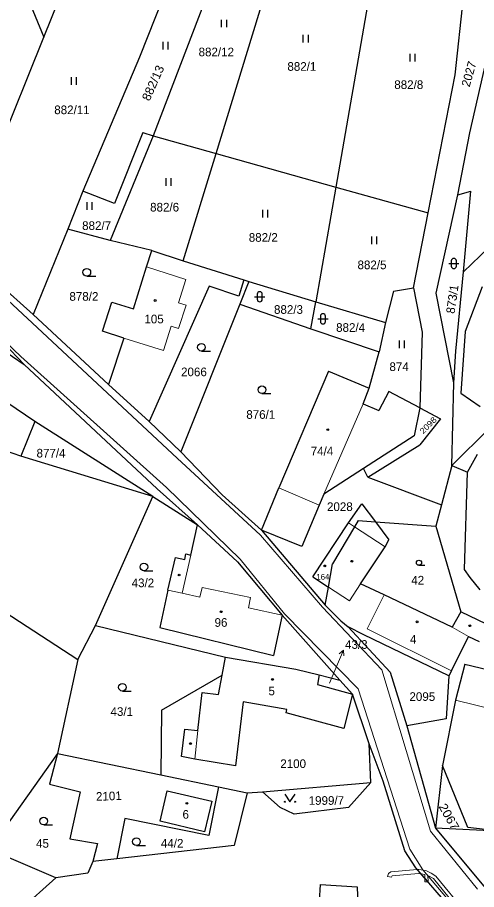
# Model space of a CAD drawing. Extents: x -820420 to -815896, y -1105820 to -1103643.
# Drawn here: x -817814 to -817723.8, y -1104729.7 to -1104558.3 of the extents above; entities that cross this region are included whole.
import ezdxf
from ezdxf.enums import TextEntityAlignment as Align

# ---------------------------------------------------------------- set-up
doc = ezdxf.new("R2010")
doc.units = 0
doc.header["$LTSCALE"] = 0.68
for name, color, linetype, lineweight in [('1', 7, 'Continuous', 25), ('13', 7, 'Continuous', 13), ('3', 7, 'Continuous', 25), ('4', 7, 'Continuous', 13), ('5', 7, 'Continuous', 25), ('7', 7, 'Continuous', 13)]:
    doc.layers.add(name, color=color, linetype=linetype, lineweight=lineweight)
doc.layers.add('2', color=7, linetype='Continuous')

msp = doc.modelspace()

# ---------------------------------------------------------------- linework, layer by layer
at = {"layer": '1'}
for p, q in [((-817808.78, -1104562.2), (-817801.22, -1104543.15)), ((-817781.14, -1104543.68), (-817789.99, -1104566.14)), ((-817772.88, -1104543.9), (-817787.31, -1104581.61)), ((-817774.98, -1104585.06), (-817762.5, -1104544.18)), ((-817743.28, -1104544.69), (-817751.48, -1104591.65)), ((-817728.03, -1104569.58), (-817725.45, -1104545.17)), ((-817811.74, -1104555.08), (-817808.78, -1104562.2)), ((-817825.5, -1104603.68), (-817808.78, -1104562.2)), ((-817789.99, -1104566.14), (-817801.12, -1104592.46)), ((-817725.12, -1104581.03), (-817722.03, -1104567.23)), ((-817733.35, -1104596.73), (-817728.03, -1104569.58)), ((-817787.31, -1104581.61), (-817795.77, -1104602.18)), ((-817789.37, -1104580.96), (-817794.89, -1104594.92)), ((-817789.37, -1104580.96), (-817787.31, -1104581.61)), ((-817787.31, -1104581.61), (-817774.98, -1104585.06)), ((-817727.51, -1104593.18), (-817725.12, -1104581.03)), ((-817781.41, -1104606.12), (-817774.98, -1104585.06)), ((-817774.98, -1104585.06), (-817751.48, -1104591.65)), ((-817801.12, -1104592.46), (-817804.06, -1104599.9)), ((-817794.89, -1104594.92), (-817801.12, -1104592.46)), ((-817751.48, -1104591.65), (-817755.42, -1104614.22)), ((-817751.48, -1104591.65), (-817733.35, -1104596.73)), ((-817727.51, -1104593.18), (-817724.95, -1104592.49)), ((-817726.38, -1104608.31), (-817709.65, -1104592.1)), ((-817726.38, -1104608.31), (-817724.95, -1104592.49)), ((-817731.75, -1104612.53), (-817727.51, -1104593.18)), ((-817736.24, -1104611.45), (-817733.35, -1104596.73)), ((-817804.06, -1104599.9), (-817810.91, -1104616.67)), ((-817795.77, -1104602.18), (-817804.06, -1104599.9)), ((-817787.59, -1104604.15), (-817795.77, -1104602.18)), ((-817810.91, -1104616.67), (-817825.5, -1104603.68)), ((-817788.61, -1104607.36), (-817787.59, -1104604.15)), ((-817787.59, -1104604.15), (-817781.41, -1104606.12)), ((-817781.41, -1104606.12), (-817769.5, -1104609.91)), ((-817791.22, -1104615.61), (-817788.61, -1104607.36)), ((-817769.5, -1104609.91), (-817770.52, -1104613.1)), ((-817769.5, -1104609.91), (-817768.55, -1104610.22)), ((-817727.88, -1104623.92), (-817726.38, -1104608.31)), ((-817776.36, -1104611.13), (-817788.12, -1104637.74)), ((-817770.52, -1104613.1), (-817776.36, -1104611.13)), ((-817768.55, -1104610.22), (-817770.29, -1104614.64)), ((-817768.55, -1104610.22), (-817755.42, -1104614.22)), ((-817740.11, -1104612.09), (-817736.24, -1104611.45)), ((-817736.24, -1104611.45), (-817734.49, -1104620.2)), ((-817722.74, -1104611.23), (-817726.08, -1104620.01)), ((-817740.11, -1104612.09), (-817741.68, -1104618.25)), ((-817728.3, -1104630.13), (-817731.75, -1104612.53)), ((-817797.26, -1104619.99), (-817795.45, -1104614.27)), ((-817795.45, -1104614.27), (-817791.22, -1104615.61)), ((-817770.29, -1104614.64), (-817781.87, -1104643.71)), ((-817770.29, -1104614.64), (-817756.35, -1104619.5)), ((-817756.35, -1104619.5), (-817755.42, -1104614.22)), ((-817755.42, -1104614.22), (-817741.68, -1104618.25)), ((-817810.91, -1104616.67), (-817796.11, -1104630.48)), ((-817741.68, -1104618.25), (-817742.97, -1104624.04)), ((-817793.07, -1104621.35), (-817797.26, -1104619.99)), ((-817756.35, -1104619.5), (-817742.97, -1104624.04)), ((-817734.49, -1104620.2), (-817735, -1104635.04)), ((-817726.08, -1104620.01), (-817726.89, -1104632.16)), ((-817793.07, -1104621.35), (-817796.11, -1104630.48)), ((-817817.26, -1104623.35), (-817812.65, -1104626.49)), ((-817816.66, -1104622.31), (-817812.65, -1104626.49)), ((-817744.93, -1104631.2), (-817742.97, -1104624.04)), ((-817728.3, -1104630.13), (-817727.88, -1104623.92)), ((-817812.65, -1104626.49), (-817786.52, -1104650.95)), ((-817752.88, -1104627.82), (-817762.65, -1104650.75)), ((-817752.88, -1104627.82), (-817744.93, -1104631.2)), ((-817796.11, -1104630.48), (-817788.12, -1104637.74)), ((-817728.67, -1104646.38), (-817728.3, -1104630.13)), ((-817746.07, -1104634.25), (-817744.93, -1104631.2)), ((-817741.05, -1104631.83), (-817743.02, -1104635.56)), ((-817735, -1104635.04), (-817741.05, -1104631.83)), ((-817726.89, -1104632.16), (-817723.12, -1104634.79)), ((-817810.54, -1104637.73), (-817818.11, -1104632.59)), ((-817746.07, -1104634.25), (-817743.02, -1104635.56)), ((-817735, -1104635.04), (-817736.08, -1104640.53)), ((-817735, -1104635.04), (-817730.91, -1104637.18)), ((-817730.91, -1104637.18), (-817734.94, -1104642.33)), ((-817810.54, -1104637.73), (-817813.29, -1104644.52)), ((-817787.42, -1104652.46), (-817810.54, -1104637.73)), ((-817788.12, -1104637.74), (-817781.87, -1104643.71)), ((-817721.29, -1104639.06), (-817728.67, -1104646.38)), ((-817736.08, -1104640.53), (-817746.02, -1104646.96)), ((-817813.29, -1104644.52), (-817821.4, -1104641.76)), ((-817745.21, -1104648.63), (-817734.94, -1104642.33)), ((-817781.87, -1104643.71), (-817773.8, -1104652.1)), ((-817725.59, -1104647.69), (-817723.67, -1104644.16)), ((-817787.42, -1104652.46), (-817813.29, -1104644.52)), ((-817746.02, -1104646.96), (-817753.81, -1104652)), ((-817745.21, -1104648.63), (-817746.02, -1104646.96)), ((-817728.67, -1104646.38), (-817730.72, -1104654.1)), ((-817728.67, -1104646.38), (-817725.59, -1104647.69)), ((-817726.21, -1104666.79), (-817725.59, -1104647.69)), ((-817745.21, -1104648.63), (-817730.72, -1104654.1)), ((-817786.52, -1104650.95), (-817778.62, -1104658)), ((-817766.04, -1104659.04), (-817762.65, -1104650.75)), ((-817798.66, -1104677.78), (-817787.42, -1104652.46)), ((-817787.42, -1104652.46), (-817778.62, -1104658)), ((-817773.8, -1104652.1), (-817766.04, -1104659.04)), ((-817753.81, -1104652), (-817754.74, -1104654.14)), ((-817754.74, -1104654.14), (-817758.11, -1104662.31)), ((-817748.95, -1104657.65), (-817746.36, -1104653.88)), ((-817746.36, -1104653.88), (-817743.68, -1104657.44)), ((-817730.72, -1104654.1), (-817731.83, -1104658.3)), ((-817779.95, -1104663.98), (-817778.62, -1104658)), ((-817778.62, -1104658), (-817770.8, -1104665.28)), ((-817755.95, -1104668.27), (-817748.95, -1104657.65)), ((-817747.06, -1104657.2), (-817747.78, -1104658.42)), ((-817747.06, -1104657.2), (-817743.68, -1104657.44)), ((-817743.68, -1104657.44), (-817741.04, -1104660.95)), ((-817743.68, -1104657.44), (-817731.83, -1104658.3)), ((-817766.04, -1104659.04), (-817753.54, -1104673.8)), ((-817758.11, -1104662.31), (-817766.04, -1104659.04)), ((-817747.78, -1104658.42), (-817752.12, -1104665.71)), ((-817731.83, -1104658.3), (-817726.94, -1104675.09)), ((-817784.43, -1104670.86), (-817782.96, -1104664.44)), ((-817780.89, -1104663.74), (-817779.95, -1104663.98)), ((-817770.8, -1104665.28), (-817762.01, -1104675.76)), ((-817752.92, -1104670.25), (-817752.12, -1104665.71)), ((-817755.95, -1104668.27), (-817752.92, -1104670.25)), ((-817725.09, -1104668.34), (-817726.21, -1104666.79)), ((-817741.97, -1104671.8), (-817746.6, -1104669.6)), ((-817723.15, -1104670.81), (-817725.09, -1104668.34)), ((-817823.09, -1104670.81), (-817802.12, -1104684.47)), ((-817784.43, -1104670.86), (-817786.04, -1104678.22)), ((-817753.54, -1104673.8), (-817752.92, -1104670.25)), ((-817728.64, -1104678.13), (-817741.97, -1104671.8)), ((-817753.54, -1104673.8), (-817750.5, -1104676.89)), ((-817726.94, -1104675.09), (-817728.64, -1104678.13)), ((-817721.91, -1104677.51), (-817726.94, -1104675.09)), ((-817762.01, -1104675.76), (-817763.68, -1104683.67)), ((-817750.65, -1104688.52), (-817762.01, -1104675.76)), ((-817802.12, -1104684.47), (-817798.66, -1104677.78)), ((-817798.66, -1104677.78), (-817773.14, -1104684)), ((-817786.04, -1104678.22), (-817763.68, -1104683.67)), ((-817750.5, -1104676.89), (-817749.04, -1104678.06)), ((-817749.04, -1104678.06), (-817740.81, -1104686.99)), ((-817745.99, -1104679.65), (-817749.04, -1104678.06)), ((-817729.27, -1104687.68), (-817745.99, -1104679.65)), ((-817728.77, -1104686.71), (-817725.39, -1104679.94)), ((-817725.39, -1104679.94), (-817723.34, -1104680.92)), ((-817802.12, -1104684.47), (-817806.14, -1104702.92)), ((-817773.8, -1104687.59), (-817773.14, -1104684)), ((-817773.14, -1104684), (-817759.29, -1104686.36)), ((-817726.15, -1104685.38), (-817727.94, -1104692.48)), ((-817726.15, -1104685.38), (-817710.54, -1104689.21)), ((-817759.29, -1104686.36), (-817754.75, -1104687.52)), ((-817740.81, -1104686.99), (-817737.49, -1104697.54)), ((-817728.77, -1104686.71), (-817729.27, -1104687.68)), ((-817785.69, -1104694.46), (-817773.8, -1104687.59)), ((-817774.5, -1104691.38), (-817773.8, -1104687.59)), ((-817754.75, -1104687.52), (-817755.04, -1104689.38)), ((-817754.75, -1104687.52), (-817750.65, -1104688.52)), ((-817748.2, -1104691.27), (-817750.65, -1104688.52)), ((-817729.27, -1104687.68), (-817729.81, -1104696.11)), ((-817755.04, -1104689.38), (-817748.2, -1104691.27)), ((-817778.53, -1104698.45), (-817777.69, -1104690.96)), ((-817777.69, -1104690.96), (-817774.5, -1104691.38)), ((-817748.2, -1104691.27), (-817749.92, -1104698.02)), ((-817769.68, -1104692.79), (-817771.17, -1104705.38)), ((-817761.1, -1104694.3), (-817769.68, -1104692.79)), ((-817727.94, -1104692.48), (-817730.55, -1104705.29)), ((-817785.69, -1104694.46), (-817785.79, -1104707.16)), ((-817761.21, -1104694.95), (-817761.1, -1104694.3)), ((-817749.92, -1104698.02), (-817761.21, -1104694.95)), ((-817729.81, -1104696.11), (-817737.49, -1104697.54)), ((-817781.75, -1104703.56), (-817781.12, -1104698.14)), ((-817781.12, -1104698.14), (-817778.53, -1104698.45)), ((-817737.49, -1104697.54), (-817731.89, -1104717.61)), ((-817742.19, -1104708.38), (-817744.93, -1104701.02)), ((-817806.14, -1104702.92), (-817819.49, -1104721.8)), ((-817806.14, -1104702.92), (-817807.7, -1104708.97)), ((-817806.14, -1104702.92), (-817785.79, -1104707.16)), ((-817779.16, -1104704.04), (-817781.75, -1104703.56)), ((-817771.17, -1104705.38), (-817779.16, -1104704.04)), ((-817730.55, -1104705.29), (-817731.89, -1104717.61)), ((-817725.53, -1104717.48), (-817730.55, -1104705.29)), ((-817785.79, -1104707.16), (-817774.53, -1104709.5)), ((-817807.7, -1104708.97), (-817801.63, -1104710.47)), ((-817765.83, -1104710.5), (-817744.58, -1104708.67)), ((-817744.58, -1104708.67), (-817749, -1104713.54)), ((-817737.89, -1104722.06), (-817742.19, -1104708.38)), ((-817801.63, -1104710.47), (-817803.72, -1104719.73)), ((-817774.53, -1104709.5), (-817776.37, -1104719.03)), ((-817774.53, -1104709.5), (-817768.88, -1104710.68)), ((-817768.88, -1104710.68), (-817771.42, -1104721.02)), ((-817768.88, -1104710.68), (-817765.83, -1104710.5)), ((-817762.38, -1104713.56), (-817765.83, -1104710.5)), ((-817775.78, -1104712.32), (-817777.22, -1104718.31)), ((-817759.67, -1104714.89), (-817762.38, -1104713.56)), ((-817749, -1104713.54), (-817759.67, -1104714.89)), ((-817792.88, -1104715.75), (-817794.45, -1104723.62)), ((-817776.37, -1104719.03), (-817792.88, -1104715.75)), ((-817777.22, -1104718.31), (-817785.97, -1104716.24)), ((-817718.41, -1104718.28), (-817731.89, -1104717.61)), ((-817731.89, -1104717.61), (-817712.88, -1104740.59)), ((-817718.41, -1104718.28), (-817725.53, -1104717.48)), ((-817803.72, -1104719.73), (-817798.25, -1104720.62)), ((-817798.25, -1104720.62), (-817799.17, -1104724.15)), ((-817771.42, -1104721.02), (-817794.45, -1104723.62)), ((-817806.46, -1104727.35), (-817819.49, -1104721.8)), ((-817735.76, -1104725.4), (-817737.89, -1104722.06)), ((-817799.17, -1104724.15), (-817800.18, -1104726.43)), ((-817794.45, -1104723.62), (-817799.17, -1104724.15)), ((-817800.18, -1104726.43), (-817806.46, -1104727.35)), ((-817724.62, -1104738.19), (-817735.76, -1104725.4)), ((-817806.46, -1104727.35), (-817831.84, -1104750.1)), ((-817754.69, -1104731.98), (-817754.44, -1104728.68)), ((-817754.44, -1104728.68), (-817747.3, -1104729.14)), ((-817747.3, -1104729.14), (-817747.14, -1104732.61))]:
    msp.add_line(p, q, dxfattribs=at)
for points in [[(-817746.6, -1104669.6), (-817741.8, -1104662.34), (-817741.04, -1104660.95)], [(-817782.96, -1104664.44), (-817781.14, -1104664.84), (-817780.89, -1104663.74)], [(-817744.58, -1104708.67), (-817744.93, -1104701.02), (-817748.2, -1104691.27)], [(-817785.97, -1104716.24), (-817784.56, -1104710.27), (-817775.78, -1104712.32)]]:
    msp.add_lwpolyline(points, dxfattribs=at)
at = {"layer": '13'}
for points in [[(-817740.64, -1104726.22), (-817741.15, -1104726.53), (-817741.31, -1104727.12), (-817740.56, -1104727.25), (-817740.38, -1104727), (-817735.21, -1104726.51), (-817734.73, -1104726.59), (-817735.47, -1104725.74)], [(-817733.98, -1104727.44), (-817733.96, -1104728.16), (-817733.36, -1104728.16)]]:
    msp.add_lwpolyline(points, close=True, dxfattribs=at)
msp.add_lwpolyline([(-817726, -1104734.1), (-817731.83, -1104727.02), (-817732.72, -1104726.45), (-817733.76, -1104725.93), (-817735.19, -1104725.71), (-817735.47, -1104725.74), (-817734.73, -1104726.59), (-817734.01, -1104726.7), (-817733.98, -1104727.44), (-817733.36, -1104728.16), (-817733.4, -1104726.89), (-817732.31, -1104727.54), (-817726.37, -1104734.76)], dxfattribs=at)
at = {"layer": '3'}
for p, q in [((-817773.891, -1104560.27), (-817773.891, -1104558.77)), ((-817772.89, -1104560.27), (-817772.89, -1104558.77)), ((-817757.851, -1104563.24), (-817757.851, -1104561.74)), ((-817756.85, -1104563.24), (-817756.85, -1104561.74)), ((-817785.371, -1104564.63), (-817785.371, -1104563.13)), ((-817784.37, -1104564.63), (-817784.37, -1104563.13)), ((-817736.861, -1104567.01), (-817736.861, -1104565.51)), ((-817735.86, -1104567.01), (-817735.86, -1104565.51)), ((-817803.381, -1104571.56), (-817803.381, -1104570.06)), ((-817802.38, -1104571.56), (-817802.38, -1104570.06)), ((-817784.801, -1104591.4), (-817784.801, -1104589.9)), ((-817783.8, -1104591.4), (-817783.8, -1104589.9)), ((-817800.301, -1104596.15), (-817800.301, -1104594.65)), ((-817799.3, -1104596.15), (-817799.3, -1104594.65)), ((-817765.821, -1104597.62), (-817765.821, -1104596.12)), ((-817764.82, -1104597.62), (-817764.82, -1104596.12)), ((-817744.421, -1104602.85), (-817744.421, -1104601.35)), ((-817743.42, -1104602.85), (-817743.42, -1104601.35)), ((-817728.801, -1104606.181), (-817728.801, -1104607.182)), ((-817727.799, -1104607.182), (-817727.799, -1104606.181)), ((-817729.301, -1104606.681), (-817727.299, -1104606.681)), ((-817800.353, -1104609.16), (-817798.603, -1104609.16)), ((-817767.411, -1104613.211), (-817765.409, -1104613.211)), ((-817766.911, -1104612.711), (-817766.911, -1104613.712)), ((-817765.909, -1104613.712), (-817765.909, -1104612.711)), ((-817754.991, -1104617.551), (-817752.989, -1104617.551)), ((-817754.491, -1104617.051), (-817754.491, -1104618.052)), ((-817753.489, -1104618.052), (-817753.489, -1104617.051)), ((-817738.991, -1104623.3), (-817738.991, -1104621.8)), ((-817737.99, -1104623.3), (-817737.99, -1104621.8)), ((-817777.843, -1104623.87), (-817776.093, -1104623.87)), ((-817765.963, -1104632.24), (-817764.213, -1104632.24)), ((-817735.135, -1104665.97), (-817733.963, -1104665.97)), ((-817789.153, -1104667.05), (-817787.403, -1104667.05)), ((-817793.363, -1104690.68), (-817791.613, -1104690.68)), ((-817808.823, -1104716.97), (-817807.073, -1104716.97)), ((-817790.603, -1104721.02), (-817788.853, -1104721.02))]:
    msp.add_line(p, q, dxfattribs=at)
msp.add_lwpolyline([(-817761.47, -1104710.939), (-817760.47, -1104712.44), (-817759.47, -1104710.939)], dxfattribs=at)
for centre, radius in [((-817800.3529, -1104608.4098), 0.75), ((-817777.8429, -1104623.1198), 0.75), ((-817765.9629, -1104631.4898), 0.75), ((-817789.1529, -1104666.2998), 0.75), ((-817735.1352, -1104665.4674), 0.5025), ((-817793.3629, -1104689.9298), 0.75), ((-817761.47, -1104712.4395), 0.1), ((-817759.47, -1104712.4395), 0.1), ((-817808.8229, -1104716.2198), 0.75), ((-817790.6029, -1104720.2698), 0.75)]:
    msp.add_circle(centre, radius, dxfattribs=at)
for centre, start, end in [((-817728.3, -1104606.1809), 0, 180), ((-817728.3, -1104607.1809), 180, 359.98789), ((-817766.41, -1104612.7109), 0, 180), ((-817766.41, -1104613.7109), 180, 359.98789), ((-817753.99, -1104617.0509), 0, 180), ((-817753.99, -1104618.0509), 180, 359.98789)]:
    msp.add_arc(centre, 0.5, start, end, dxfattribs=at)
at = {"layer": '4'}
for p, q in [((-817838.22, -1104593.13), (-817812.01, -1104617.45)), ((-817780.89, -1104609.8), (-817788.61, -1104607.36)), ((-817782.35, -1104614.38), (-817780.89, -1104609.8)), ((-817813.34, -1104624.94), (-817828.8, -1104610.13)), ((-817780.87, -1104614.85), (-817782.35, -1104614.38)), ((-817782.32, -1104619.43), (-817780.87, -1104614.85)), ((-817812.01, -1104617.45), (-817782.64, -1104644.94)), ((-817785.33, -1104623.77), (-817783.8, -1104618.96)), ((-817783.8, -1104618.96), (-817782.32, -1104619.43)), ((-817785.33, -1104623.77), (-817793.07, -1104621.35)), ((-817813.34, -1104624.94), (-817784.7, -1104650.71)), ((-817746.07, -1104634.25), (-817753.81, -1104652)), ((-817782.64, -1104644.94), (-817766.24, -1104660.08)), ((-817770.26, -1104664.77), (-817784.7, -1104650.71)), ((-817754.74, -1104654.14), (-817762.65, -1104650.75)), ((-817748.95, -1104657.65), (-817747.78, -1104658.42)), ((-817747.78, -1104658.42), (-817741.8, -1104662.34)), ((-817766.24, -1104660.08), (-817754.08, -1104674.17)), ((-817781.61, -1104671.45), (-817779.95, -1104663.98)), ((-817761.55, -1104675.51), (-817770.26, -1104664.77)), ((-817748.8, -1104672.93), (-817746.6, -1104669.6)), ((-817781.61, -1104671.45), (-817784.43, -1104670.86)), ((-817778.16, -1104672.21), (-817781.61, -1104671.45)), ((-817777.71, -1104670.33), (-817778.16, -1104672.21)), ((-817768.22, -1104672.31), (-817777.71, -1104670.33)), ((-817752.92, -1104670.25), (-817748.8, -1104672.93)), ((-817741.97, -1104671.8), (-817745.33, -1104678.45)), ((-817742.43, -1104686.48), (-817754.08, -1104674.17)), ((-817761.55, -1104675.51), (-817747.05, -1104690.24)), ((-817745.33, -1104678.45), (-817728.77, -1104686.71)), ((-817725.39, -1104679.94), (-817728.64, -1104678.13)), ((-817732.89, -1104718.22), (-817742.43, -1104686.48)), ((-817747.05, -1104690.24), (-817736.93, -1104721.77)), ((-817712.34, -1104696.34), (-817727.94, -1104692.48)), ((-817778.53, -1104698.45), (-817779.16, -1104704.04)), ((-817723.64, -1104729.58), (-817732.89, -1104718.22)), ((-817736.93, -1104721.77), (-817734.38, -1104725.79)), ((-817734.38, -1104725.79), (-817724.16, -1104737.83))]:
    msp.add_line(p, q, dxfattribs=at)
msp.add_lwpolyline([(-817762.01, -1104675.76), (-817768.63, -1104674.3), (-817768.22, -1104672.31)], dxfattribs=at)
at = {"layer": '5'}
for centre in [(-817786.9368, -1104613.9392), (-817753.0568, -1104639.3192), (-817753.6368, -1104666.0992), (-817748.3268, -1104665.1792), (-817782.2368, -1104667.8792), (-817773.9668, -1104675.0992), (-817735.5068, -1104677.0792), (-817725.1468, -1104677.8492), (-817763.8868, -1104688.3892), (-817779.9968, -1104701.0092), (-817780.6968, -1104712.7392)]:
    msp.add_circle(centre, 0.175, dxfattribs=at)
at = {"layer": '7'}
msp.add_line((-817749.957, -1104682.638), (-817750.81, -1104683.364), dxfattribs=at)
msp.add_lwpolyline([(-817752.71, -1104689.1), (-817751.13, -1104685.4), (-817749.957, -1104682.638), (-817749.888, -1104683.755)], dxfattribs=at)

# ---------------------------------------------------------------- texts
at = {"layer": '2'}
for s, height, p in [('882/12', 1.7, (-817774.93, -1104565.965)), ('882/1', 1.7, (-817758.13, -1104568.815)), ('882/8', 1.7, (-817737.14, -1104572.385)), ('882/11', 1.7, (-817803.27, -1104577.335)), ('882/6', 1.7, (-817785.08, -1104596.465)), ('882/7', 1.7, (-817798.43, -1104600.085)), ('882/2', 1.7, (-817765.71, -1104602.405)), ('882/5', 1.7, (-817744.36, -1104607.795)), ('878/2', 1.7, (-817800.93, -1104613.995)), ('882/3', 1.7, (-817760.76, -1104616.565)), ('105', 1.7, (-817787.149, -1104618.435)), ('882/4', 1.7, (-817748.56, -1104620.105)), ('2066', 1.7, (-817779.32, -1104628.825)), ('874', 1.7, (-817739.039, -1104627.805)), ('876/1', 1.7, (-817766.2, -1104637.195)), ('877/4', 1.7, (-817807.38, -1104644.795)), ('74/4', 1.7, (-817754.179, -1104644.385)), ('2028', 1.7, (-817750.67, -1104655.305)), ('164', 1.14, (-817754.01, -1104668.805)), ('42', 1.7, (-817735.389, -1104669.755)), ('43/2', 1.7, (-817789.339, -1104670.275)), ('96', 1.7, (-817774.009, -1104678.055)), ('4', 1.7, (-817736.27, -1104681.345)), ('5', 1.7, (-817764.06, -1104691.515)), ('2095', 1.7, (-817734.48, -1104692.615)), ('43/1', 1.7, (-817793.489, -1104695.565)), ('2100', 1.7, (-817759.84, -1104705.805)), ('1999/7', 1.7, (-817753.32, -1104713.035)), ('6', 1.7, (-817780.93, -1104715.765)), ('44/2', 1.7, (-817783.599, -1104721.445)), ('45', 1.7, (-817809.049, -1104721.465))]:
    msp.add_text(s, height=height, dxfattribs=at).set_placement(p, align=Align.CENTER)
for s, rotation, p in [('2027', 74, (-817724.5167, -1104569.6868)), ('873/1', 82, (-817727.7498, -1104613.7983)), ('2101', 2, (-817795.9992, -1104712.1635))]:
    msp.add_text(s, height=1.7, rotation=rotation, dxfattribs=at).set_placement(p, align=Align.CENTER)
for s, height, rotation, width, p in [('882/13', 1.7, 66, 1.05, (-817786.5727, -1104571.5562)), ('2098', 1.14, 45, 1.15, (-817732.9326, -1104638.8766)), ('2067', 1.7, 299, 1.1, (-817729.9854, -1104715.7849))]:
    msp.add_text(s, height=height, rotation=rotation, dxfattribs=dict(at, width=width)).set_placement(p, align=Align.CENTER)
msp.add_text('43/3', height=1.7, dxfattribs=at).set_placement((-817749.65, -1104682.385))

doc.saveas('drawing.dxf')
